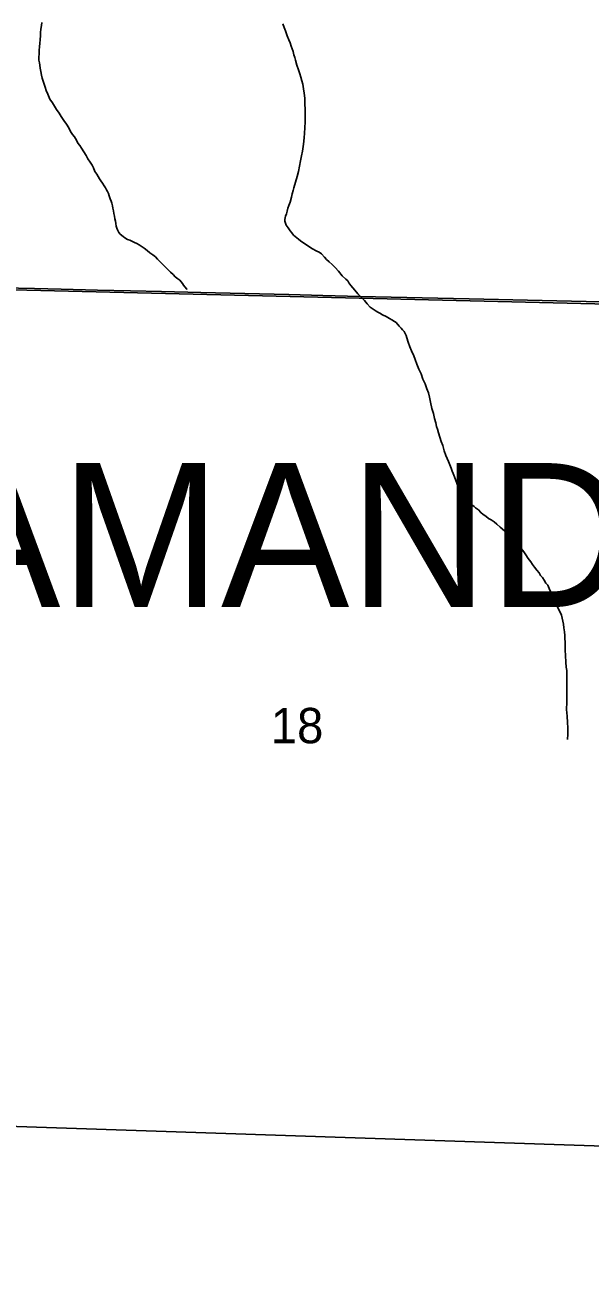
# Model space of a CAD drawing. Extents: x 1587405 to 1714697, y 1028970 to 1155083.
# Drawn here: x 1683683 to 1687215, y 1074942 to 1082719 of the extents above; entities that cross this region are included whole.
import ezdxf

# ---------------------------------------------------------------- set-up
doc = ezdxf.new("R2010")
doc.units = 0
for name, color, linetype in [('GM_X_Minor_River', 7, 'Continuous'), ('GM_X_Section', 7, 'Continuous'), ('GM_X_Section_Text', 7, 'Continuous'), ('GM_X_Township_Road', 7, 'Continuous'), ('GM_X_Township_Text', 7, 'Continuous')]:
    doc.layers.add(name, color=color, linetype=linetype)

msp = doc.modelspace()

# ---------------------------------------------------------------- linework, layer by layer
at = {"layer": 'GM_X_Minor_River'}
for points in [[(1683789.7, 1082733.7), (1683787.7, 1082715.7), (1683783.6, 1082691.6), (1683781.5, 1082671.6), (1683779.5, 1082651.5), (1683777.4, 1082627.4), (1683775.4, 1082603.4), (1683773.3, 1082583.3), (1683771.2, 1082559.2), (1683771.2, 1082537.1), (1683771.1, 1082517.1), (1683771.1, 1082499), (1683775.1, 1082480.9), (1683777, 1082466.9), (1683779, 1082448.8), (1683783, 1082426.8), (1683786.9, 1082404.7), (1683790.9, 1082386.6), (1683796.9, 1082366.5), (1683802.9, 1082348.4), (1683808.8, 1082330.3), (1683816.8, 1082308.3), (1683826.8, 1082286.1), (1683838.8, 1082254), (1683854.8, 1082231.9), (1683868.8, 1082211.8), (1683880.7, 1082189.7), (1683896.8, 1082167.5), (1683910.7, 1082145.4), (1683926.8, 1082121.3), (1683942.7, 1082099.2), (1683956.7, 1082075), (1683968.7, 1082052.9), (1683980.7, 1082034.8), (1683992.7, 1082018.7), (1684004.7, 1081998.6), (1684014.7, 1081980.5), (1684026.7, 1081964.4), (1684036.7, 1081948.4), (1684066.7, 1081902.1), (1684076.7, 1081882), (1684090.7, 1081861.9), (1684102.7, 1081841.8), (1684112.7, 1081825.7), (1684120.7, 1081803.6), (1684132.7, 1081785.5), (1684140.7, 1081771.4), (1684148.6, 1081757.4), (1684158.6, 1081743.3), (1684168.6, 1081729.2), (1684178.6, 1081713.1), (1684186.6, 1081701.1), (1684192.6, 1081689), (1684198.6, 1081676.9), (1684204.6, 1081664.9), (1684210.6, 1081650.8), (1684216.6, 1081630.8), (1684222.6, 1081616.7), (1684226.6, 1081604.6)], [(1685294.8, 1082724.9), (1685302.8, 1082702.8), (1685310.8, 1082682.7), (1685316.7, 1082668.6), (1685322.7, 1082650.5), (1685332.7, 1082626.4), (1685340.7, 1082606.3), (1685346.7, 1082586.2), (1685352.6, 1082570.2), (1685358.6, 1082552.1), (1685364.6, 1082532), (1685370.6, 1082515.9), (1685374.5, 1082497.9), (1685382.5, 1082467.8), (1685392.5, 1082437.6), (1685400.4, 1082413.5), (1685408.4, 1082391.4), (1685414.4, 1082369.3), (1685420.3, 1082349.2), (1685424.3, 1082319.1), (1685428.2, 1082293), (1685432.2, 1082260.9), (1685432.1, 1082228.8), (1685434, 1082186.7), (1685433.9, 1082150.5), (1685433.8, 1082112.4), (1685431.8, 1082076.3), (1685429.7, 1082042.2), (1685427.6, 1082012.1), (1685423.5, 1081974), (1685417.4, 1081929.9), (1685411.3, 1081899.8), (1685405.2, 1081869.7), (1685399.1, 1081835.6), (1685393, 1081803.5), (1685384.9, 1081771.4), (1685364.7, 1081701.3), (1685358.6, 1081683.2), (1685352.5, 1081663.2), (1685348.5, 1081643.1), (1685340.4, 1081611.1), (1685332.3, 1081591), (1685326.2, 1081573), (1685322.2, 1081554.9), (1685318.1, 1081538.9), (1685312, 1081522.9), (1685308, 1081502.8), (1685308, 1081492.8), (1685315.9, 1081466.7), (1685327.9, 1081450.6), (1685339.9, 1081432.5), (1685351.9, 1081418.4), (1685361.9, 1081404.3), (1685372, 1081396.3), (1685392, 1081380.1), (1685406, 1081370.1), (1685426, 1081353.9), (1685450.1, 1081339.8), (1685476.1, 1081321.7), (1685508.2, 1081305.5), (1685522.2, 1081297.5), (1685536.3, 1081287.4), (1685556.3, 1081267.2), (1685568.3, 1081253.2), (1685584.3, 1081237.1), (1685602.3, 1081220.9), (1685622.4, 1081202.8), (1685642.4, 1081178.7), (1685666.4, 1081150.5), (1685688.4, 1081130.4), (1685700.4, 1081118.3), (1685708.4, 1081106.2), (1685720.4, 1081090.1), (1685732.4, 1081076.1), (1685744.4, 1081060), (1685764.4, 1081037.8), (1685786.5, 1081015.7), (1685804.5, 1080995.6), (1685822.5, 1080975.4), (1685840.5, 1080955.3), (1685878.6, 1080929.1), (1685888.6, 1080923.1), (1685900.6, 1080917), (1685918.7, 1080906.9), (1685940.7, 1080896.8), (1685960.7, 1080884.7), (1685976.8, 1080874.6), (1685992.8, 1080864.5), (1686002.8, 1080858.5), (1686022.9, 1080836.3), (1686034.9, 1080824.3), (1686042.9, 1080812.2), (1686052.9, 1080802.1), (1686058.9, 1080790.1), (1686064.9, 1080778), (1686070.8, 1080761.9), (1686078.8, 1080735.8), (1686088.8, 1080707.7), (1686098.7, 1080681.6)], [(1684226.6, 1081604.6), (1684230.5, 1081588.6), (1684232.5, 1081572.5), (1684236.5, 1081556.4), (1684238.4, 1081540.4), (1684242.4, 1081524.3), (1684244.4, 1081506.2), (1684248.4, 1081492.2), (1684250.3, 1081478.1), (1684254.3, 1081460.1), (1684258.3, 1081448), (1684262.3, 1081438), (1684270.3, 1081421.9), (1684278.3, 1081411.8), (1684296.3, 1081395.7), (1684308.3, 1081387.7), (1684324.4, 1081377.6), (1684338.4, 1081373.5), (1684350.4, 1081367.5), (1684368.5, 1081359.4), (1684382.5, 1081353.3), (1684396.5, 1081345.2), (1684410.6, 1081335.2), (1684428.6, 1081323.1), (1684446.6, 1081309), (1684464.6, 1081294.8), (1684482.7, 1081280.8), (1684498.7, 1081268.7), (1684512.7, 1081254.6), (1684572.8, 1081194.2), (1684592.8, 1081174), (1684608.8, 1081157.9), (1684622.8, 1081143.8), (1684638.8, 1081131.8), (1684650.9, 1081123.7), (1684666.9, 1081101.6), (1684674.9, 1081091.5), (1684682.9, 1081081.4), (1684694.9, 1081067.4), (1684696.9, 1081065.3)], [(1686098.7, 1080681.6), (1686112.7, 1080649.4), (1686122.7, 1080627.3), (1686132.7, 1080599.2), (1686144.6, 1080567.1), (1686158.6, 1080536.9), (1686170.6, 1080504.8), (1686184.6, 1080474.6), (1686194.5, 1080444.5), (1686204.5, 1080418.4), (1686212.4, 1080392.3), (1686218.4, 1080360.1), (1686226.3, 1080322), (1686236.3, 1080289.9), (1686242.2, 1080257.7), (1686250.2, 1080231.6), (1686256.2, 1080209.5), (1686262.1, 1080191.5), (1686268.1, 1080169.4), (1686276.1, 1080141.2), (1686284, 1080115.1), (1686294, 1080089), (1686304, 1080056.9), (1686313.9, 1080026.8), (1686329.9, 1079990.6), (1686337.9, 1079968.5), (1686347.9, 1079948.4), (1686353.8, 1079930.3), (1686359.8, 1079914.2), (1686367.8, 1079894.1), (1686389.7, 1079831.9), (1686397.7, 1079815.8), (1686401.7, 1079805.7), (1686413.7, 1079789.6), (1686423.7, 1079775.6), (1686433.7, 1079761.5), (1686447.7, 1079749.4), (1686461.7, 1079733.3), (1686475.8, 1079719.2), (1686489.8, 1079709.1), (1686499.8, 1079701.1), (1686517.8, 1079687), (1686531.8, 1079670.9), (1686547.9, 1079658.8), (1686563.9, 1079648.7), (1686579.9, 1079634.6), (1686597.9, 1079624.5), (1686616, 1079612.4), (1686632, 1079598.3), (1686654, 1079580.2), (1686680.1, 1079556), (1686708.1, 1079527.8), (1686734.1, 1079499.7), (1686756.1, 1079467.5), (1686784.2, 1079445.3), (1686800.2, 1079425.2), (1686814.2, 1079407.1), (1686828.2, 1079383), (1686844.2, 1079362.9), (1686856.2, 1079346.8), (1686868.2, 1079328.7), (1686882.2, 1079310.6), (1686896.2, 1079294.5), (1686906.2, 1079276.4), (1686918.2, 1079264.3), (1686928.2, 1079248.2), (1686938.2, 1079230.1), (1686950.2, 1079216.1), (1686960.2, 1079195.9), (1686970.1, 1079173.8), (1686980.1, 1079153.8), (1686992.1, 1079129.6), (1687002.1, 1079107.5), (1687010.1, 1079085.4), (1687020.1, 1079063.3), (1687030, 1079043.2), (1687036, 1079029.2), (1687047.9, 1078972.9), (1687051.9, 1078950.8), (1687055.8, 1078924.8), (1687057.8, 1078902.7), (1687057.7, 1078884.6), (1687059.7, 1078860.5), (1687059.7, 1078840.5), (1687059.6, 1078810.4), (1687061.5, 1078778.2), (1687063.4, 1078736.1), (1687065.4, 1078704), (1687069.3, 1078683.9), (1687069.3, 1078663.9), (1687069.2, 1078641.8), (1687069.2, 1078613.7), (1687069.1, 1078575.6), (1687068.9, 1078529.4), (1687068.8, 1078485.3), (1687068.7, 1078439.1), (1687072.6, 1078399), (1687074.6, 1078358.8), (1687076.5, 1078324.7), (1687076.4, 1078286.6), (1687074.3, 1078252.5)]]:
    msp.add_lwpolyline(points, dxfattribs=at)
at = {"layer": 'GM_X_Section'}
for points in [[(1682412.7, 1086418.5), (1682413, 1086444.5), (1688736.3, 1086256.4), (1688630, 1080942.3), (1682308.3, 1081094.4)], [(1682308.3, 1081094.4), (1688630, 1080942.3), (1688484.1, 1075670.7), (1682137.1, 1075883.2)], [(1682136.3, 1075811.2), (1682137.1, 1075883.2), (1688484.1, 1075670.7), (1688338, 1070385.2), (1681969, 1070588)]]:
    msp.add_lwpolyline(points, close=True, dxfattribs=at)
at = {"layer": 'GM_X_Township_Road'}
msp.add_lwpolyline([(1682301, 1081105.5), (1682421.3, 1081101.2), (1682529.1, 1081099.3), (1682775.9, 1081092.7), (1683227.6, 1081082.2), (1683543.4, 1081074.5), (1683743.5, 1081070.7), (1683909.6, 1081066.9), (1684136, 1081061.2), (1684343.9, 1081056.4), (1684537.2, 1081051.6), (1684783, 1081046.9), (1685332.7, 1081032.8), (1685545.9, 1081028), (1685775.4, 1081020.6), (1686459.8, 1081006.7), (1687464.2, 1080982.8), (1688070.8, 1080967.8), (1688366, 1080962.7), (1688636.4, 1080954.8)], dxfattribs=at)

# ---------------------------------------------------------------- texts
at = {"layer": 'GM_X_Section_Text'}
msp.add_text('18', height=221, rotation=0.00001, dxfattribs=at).set_placement((1685219.5, 1078228.9))
at = {"layer": 'GM_X_Township_Text'}
msp.add_text('AMANDA', height=900, rotation=0.00001, dxfattribs=at).set_placement((1683103, 1079079.9))

doc.saveas('drawing.dxf')
